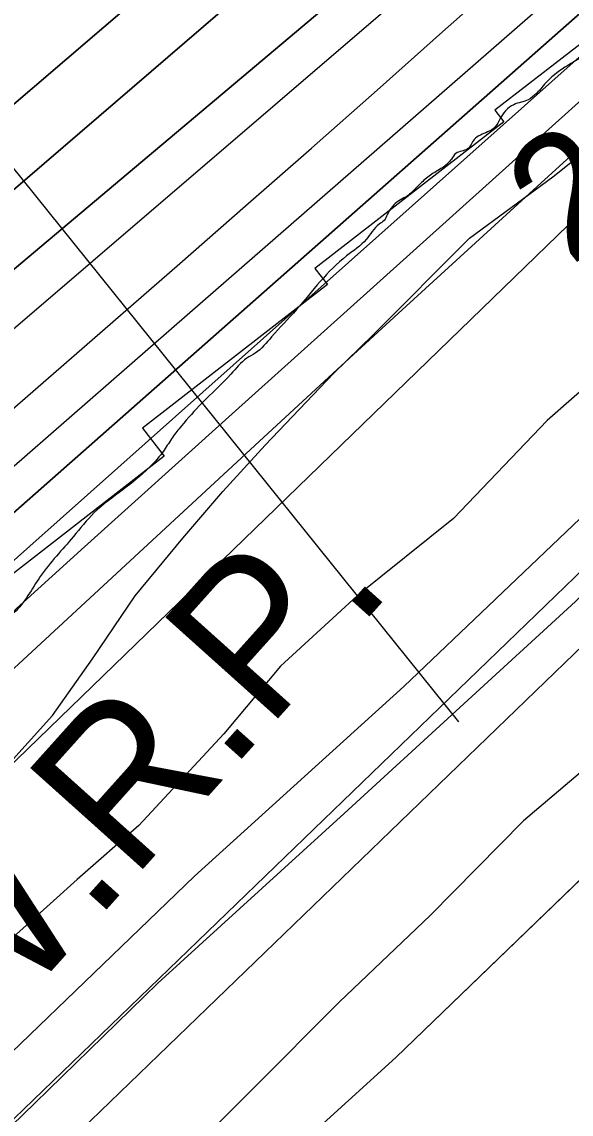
# Model space of a CAD drawing. Extents: x 3477039 to 3515015, y 546746 to 572297.
# Drawn here: x 3482333 to 3482634, y 555318 to 555917 of the extents above; entities that cross this region are included whole.
import ezdxf

# ---------------------------------------------------------------- set-up
doc = ezdxf.new("R2010")
doc.units = 0
for name, color, linetype in [('V-FLOD-BASE', 7, 'Continuous'), ('V-LEVE-TOET', 7, 'Continuous'), ('V-RIVR-EDGE', 7, 'Continuous'), ('V-RIVR-RANG', 7, 'Continuous'), ('V-ROAD-CNTR', 7, 'Continuous'), ('V-RRAP-RVMT', 7, 'Continuous'), ('V-SITE-VEGE', 7, 'Continuous'), ('V-SURV-LINE', 7, 'Continuous'), ('V-TOPO-DPTH', 7, 'Continuous'), ('V-TOPO-MINR', 7, 'Continuous'), ('V-TOPO-WATR', 7, 'Continuous'), ('V-TOPO-WATR-IDEN', 7, 'Continuous')]:
    doc.layers.add(name, color=color, linetype=linetype)

msp = doc.modelspace()

# ---------------------------------------------------------------- linework, layer by layer
at = {"layer": 'V-FLOD-BASE'}
msp.add_lwpolyline([(3483142.17, 556153.92), (3483110.25, 556092.63), (3483093.26, 556063.03), (3483072.86, 556037.64), (3483024.36, 555980.7), (3482982.99, 555940.31), (3482910.04, 555867.73), (3482743.85, 555704.11), (3482636.56, 555599.37), (3482509.74, 555483.08), (3482407.45, 555390.07), (3482340.13, 555324.35), (3482250.39, 555237.42), (3482172.57, 555162.82), (3482096.9, 555093.73), (3482024.09, 555032.24), (3481937.31, 554961.21), (3481839.38, 554885.47), (3481710.67, 554785.15), (3481568.68, 554675.28), (3481453.96, 554585.88), (3481316.85, 554479.42), (3481256.16, 554432.74)], dxfattribs=at)
at = {"layer": 'V-LEVE-TOET'}
for points in [[(3481255.93, 554475.53), (3481334.78, 554529.1), (3481491.45, 554649.88), (3481646.8, 554775.52), (3481748.91, 554853.29), (3481923.79, 554989.1), (3482052.52, 555090.8), (3482171.59, 555196.79), (3482271.91, 555298.83), (3482427.56, 555448.73), (3482542.45, 555552.68), (3482693.17, 555696.4), (3482798.32, 555797), (3482856.46, 555848.97), (3482972.14, 555960.54), (3483062, 556057.17), (3483133.12, 556151.25), (3483140.85, 556159.48)], [(3483212.99, 556049.81), (3483163.25, 556005.37), (3483121.2, 555966.37), (3483094.54, 555938.97), (3483055.22, 555895.79), (3482990.56, 555821.03), (3482965.25, 555790.84), (3482951.94, 555778.53), (3482936.56, 555767.62), (3482919.85, 555762.89), (3482882.95, 555746.78), (3482864.06, 555731.77), (3482831.8, 555699.58), (3482749.6, 555605.63), (3482650.1, 555514.66), (3482608.09, 555479.13), (3482556.88, 555427.08), (3482507.11, 555379.86), (3482459.42, 555331.93), (3482404, 555276.46)]]:
    msp.add_lwpolyline(points, dxfattribs=at)
at = {"layer": 'V-RIVR-EDGE'}
msp.add_spline([(3483150.69, 556359.14), (3483136.41, 556350.14), (3483116.92, 556339.41), (3483110.31, 556336.29), (3483106.48, 556335.26), (3483103.7, 556335.27), (3483100.57, 556336.32), (3483097.44, 556335.28), (3483092.22, 556332.52), (3483088.39, 556330.79), (3483084.57, 556330.1), (3483082.13, 556330.11), (3483076.58, 556332.21), (3483072.75, 556330.83), (3483062.3, 556321.12), (3483056.37, 556314.88), (3483055.32, 556313.49), (3483054.62, 556310.71), (3483052.53, 556306.89), (3483049.39, 556304.12), (3483040.34, 556297.88), (3483031.98, 556292.69), (3483021.54, 556289.24), (3483010.07, 556287.87), (3482997.2, 556283.39), (3482982.91, 556270.21), (3482968.63, 556257.39), (3482962.35, 556248.36), (3482958.5, 556240.03), (3482956.06, 556237.6), (3482952.93, 556234.48), (3482944.9, 556223.38), (3482930.6, 556203.94), (3482924.67, 556194.57), (3482917.34, 556185.2), (3482894.34, 556159.54), (3482884.93, 556149.13), (3482879.7, 556142.54), (3482869.24, 556131.09), (3482862.27, 556124.85), (3482849.38, 556114.8), (3482836.15, 556104.41), (3482831.62, 556100.59), (3482819.42, 556086.72), (3482801.28, 556062.78), (3482773.74, 556029.47), (3482769.2, 556023.92), (3482766.07, 556022.89), (3482764.33, 556022.2), (3482763.28, 556020.11), (3482762.93, 556018.72), (3482760.14, 556015.25), (3482751.77, 556003.8), (3482742.36, 555992.35), (3482738.52, 555987.5), (3482733.65, 555984.38), (3482726.67, 555976.4), (3482708.9, 555958.37), (3482706.81, 555955.25), (3482705.76, 555952.12), (3482705.75, 555947.95), (3482703.65, 555945.17), (3482692.5, 555933.38), (3482672.99, 555918.13), (3482646.19, 555901.16), (3482632.26, 555893.2), (3482621.11, 555884.54), (3482615.19, 555877.95), (3482610.66, 555874.48), (3482602.66, 555871.72), (3482594.99, 555863.75), (3482592.55, 555859.58), (3482588.37, 555856.81), (3482581.06, 555852.66), (3482577.22, 555847.45), (3482570.96, 555845.03), (3482568.52, 555841.91), (3482564.33, 555837.75), (3482557.72, 555833.6), (3482552.15, 555829.09), (3482546.22, 555823.19), (3482543.44, 555821.12), (3482539.61, 555819.04), (3482536.12, 555815.92), (3482533.33, 555811.41), (3482531.58, 555808.28), (3482528.8, 555806.2), (3482521.83, 555797.88), (3482511.03, 555788.87), (3482483.49, 555759.39), (3482469.9, 555744.47), (3482460.84, 555735.46), (3482456.31, 555732.69), (3482447.6, 555724.02), (3482431.57, 555708.06), (3482420.41, 555695.58), (3482415.53, 555689.33), (3482410.99, 555682.39), (3482402.63, 555672.68), (3482388.34, 555660.55), (3482372.67, 555648.07), (3482361.16, 555634.89), (3482343.03, 555613.03), (3482328.73, 555593.25), (3482323.16, 555588.05), (3482319.32, 555584.93), (3482316.54, 555584.94), (3482314.1, 555582.16), (3482310.62, 555577.65), (3482307.12, 555569.67), (3482293.52, 555554.4), (3482274.01, 555536.38), (3482251, 555506.88), (3482240.19, 555494.05), (3482232.87, 555485.38), (3482229.38, 555480.17), (3482227.62, 555473.92), (3482223.09, 555468.71), (3482207.76, 555456.24), (3482181.29, 555434.05), (3482148.19, 555405.28), (3482135.64, 555391.41), (3482122.75, 555379.62), (3482098.02, 555360.91), (3482078.87, 555347.75), (3482069.47, 555341.86), (3482055.9, 555335.98), (3482051.37, 555333.21), (3482046.15, 555328.01), (3482045.79, 555325.93), (3482047.17, 555321.06), (3482047.86, 555317.93), (3482046.81, 555316.19), (3482043.68, 555315.5), (3482040.56, 555316.56), (3482033.26, 555320.4), (3482031.18, 555319.01), (3482030.82, 555317.27), (3482029.43, 555315.89), (3482000.87, 555293.01), (3481969.87, 555269.8), (3481936.78, 555242.77), (3481933.65, 555241.38), (3481932.26, 555243.82), (3481928.09, 555243.14), (3481926, 555241.75), (3481924.6, 555239.32), (3481922.51, 555234.46), (3481916.58, 555228.56), (3481907.88, 555225.11), (3481902.31, 555220.6), (3481900.56, 555217.83), (3481899.86, 555214.35), (3481898.81, 555212.27), (3481894.99, 555212.28), (3481890.47, 555211.59), (3481886.64, 555209.17), (3481867.13, 555193.23), (3481847.27, 555175.2), (3481825.32, 555153.35), (3481808.94, 555139.14), (3481799.53, 555130.47), (3481795.36, 555127.7), (3481792.23, 555127.01), (3481790.14, 555125.98), (3481788.05, 555123.9), (3481783.16, 555116.96), (3481779.33, 555112.1), (3481767.14, 555105.87), (3481748.69, 555095.14), (3481738.6, 555089.6), (3481727.46, 555083.37), (3481725.02, 555080.95), (3481723.62, 555078.17), (3481717.01, 555076.1), (3481714.23, 555074.71), (3481712.83, 555071.59), (3481710.39, 555068.47), (3481704.47, 555067.09), (3481699.95, 555065.36), (3481694.03, 555060.51), (3481691.58, 555056), (3481690.18, 555050.79), (3481689.47, 555046.27), (3481688.08, 555043.49), (3481682.51, 555039.68), (3481671.37, 555036.58), (3481668.58, 555033.46), (3481666.49, 555029.99), (3481663, 555026.17), (3481645.59, 555013.01), (3481640.72, 555011.63), (3481635.85, 555010.94), (3481627.84, 555005.75), (3481621.22, 554998.81), (3481612.51, 554989.8), (3481608.34, 554989.46), (3481604.5, 554986.69), (3481602.41, 554983.22), (3481596.84, 554979.41), (3481591.62, 554978.72), (3481589.53, 554976.64), (3481589.18, 554974.56), (3481588.82, 554970.04), (3481588.12, 554967.61), (3481585.34, 554966.57), (3481583.26, 554969.01), (3481580.82, 554969.71), (3481577.69, 554969.02), (3481560.62, 554951.69), (3481538.33, 554935.05), (3481531.71, 554928.47), (3481527.87, 554925), (3481521.59, 554914.93), (3481515.32, 554908.34), (3481506.25, 554897.59), (3481501.38, 554895.86), (3481498.6, 554893.78), (3481495.45, 554888.58), (3481491.97, 554884.41), (3481471.07, 554868.13), (3481442.15, 554843.17), (3481413.58, 554816.82), (3481383.62, 554790.82), (3481347.04, 554756.5)], degree=3, dxfattribs=at)
at = {"layer": 'V-RIVR-RANG'}
msp.add_line((3482572.54, 555533.31), (3482045.96, 556187.78), dxfattribs=at)
at = {"layer": 'V-ROAD-CNTR'}
for points in [[(3482718.45, 555523.33), (3482538.09, 555349.35), (3482334.4, 555164.4)], [(3482654.79, 555461.93), (3482538.09, 555349.35), (3482334.4, 555164.4)]]:
    msp.add_lwpolyline(points, dxfattribs=at)
at = {"layer": 'V-RRAP-RVMT'}
for p, q in [((3482693.23, 555946.96), (3482592.31, 555868.65)), ((3482592.31, 555868.65), (3482597.2, 555862.37)), ((3482597.2, 555862.37), (3482493.61, 555781.94)), ((3482493.61, 555781.94), (3482500.47, 555773.11)), ((3482500.47, 555773.11), (3482399.02, 555694.41)), ((3482399.02, 555694.41), (3482411.01, 555679.11)), ((3482411.01, 555679.11), (3482307.34, 555598.57))]:
    msp.add_line(p, q, dxfattribs=at)
at = {"layer": 'V-SITE-VEGE'}
for p, q in [((3482624.03, 555832.12), (3482654.94, 555856.8)), ((3482578.39, 555798.57), (3482624.03, 555832.12)), ((3482525.57, 555745.63), (3482578.39, 555798.57)), ((3482503.75, 555724.32), (3482525.57, 555745.63)), ((3482657.6, 555730.82), (3482621.03, 555698.56)), ((3482466.39, 555685.11), (3482503.75, 555724.32)), ((3482621.03, 555698.56), (3482569.59, 555644.9)), ((3482443.12, 555659.64), (3482466.39, 555685.11)), ((3482421.25, 555634.15), (3482443.12, 555659.64)), ((3482569.59, 555644.9), (3482516.89, 555602.39)), ((3482395.12, 555602.46), (3482421.25, 555634.15)), ((3482371.74, 555567.95), (3482395.12, 555602.46)), ((3482516.89, 555602.39), (3482474.68, 555563.93)), ((3482349.8, 555536.9), (3482371.74, 555567.95)), ((3482474.68, 555563.93), (3482443.62, 555526.72)), ((3482323, 555507.3), (3482349.8, 555536.9)), ((3482443.62, 555526.72), (3482397.09, 555476.48)), ((3482397.09, 555476.48), (3482363.33, 555446.97)), ((3482363.33, 555446.97), (3482320.42, 555408.51))]:
    msp.add_line(p, q, dxfattribs=at)
at = {"layer": 'V-SURV-LINE'}
for points in [[(3482105.81, 555100.91), (3482949.01, 555914.63)], [(3482105.81, 555100.91), (3482949.01, 555914.63)], [(3482969.83, 555893.03), (3482126.63, 555079.31)], [(3482969.83, 555893.03), (3482126.63, 555079.31)]]:
    msp.add_lwpolyline(points, dxfattribs=at)
at = {"layer": 'V-TOPO-DPTH'}
for points in [[(3481692.48, 555316.12), (3481714.54, 555336.6), (3481736.75, 555356.93), (3481759.15, 555377.03), (3481781.68, 555396.99), (3481930.04, 555527.08), (3482027, 555611.8), (3482124.17, 555696.29), (3482221.63, 555780.43), (3482319.3, 555864.34), (3482512.17, 556029.45), (3482535.86, 556049.8), (3482559.52, 556070.19), (3482583.11, 556090.66), (3482606.66, 556111.18), (3482961.43, 556421.26), (3483003.22, 556457.61), (3483045.12, 556493.82), (3483087.2, 556529.83), (3483129.4, 556565.71), (3483200.29, 556625.69)], [(3483200.29, 556625.69), (3483129.4, 556565.71), (3483087.2, 556529.83), (3483045.12, 556493.82), (3483003.22, 556457.61), (3482961.43, 556421.26), (3482606.66, 556111.18), (3482583.11, 556090.66), (3482559.52, 556070.19), (3482535.86, 556049.8), (3482512.17, 556029.45), (3482319.3, 555864.34), (3482221.63, 555780.43), (3482124.17, 555696.29), (3482027, 555611.8), (3481930.04, 555527.08), (3481781.68, 555396.99), (3481759.15, 555377.03), (3481736.75, 555356.93), (3481714.54, 555336.6), (3481692.48, 555316.12)], [(3481734.15, 555313.1), (3481744.91, 555322.89), (3481755.74, 555332.61), (3481766.66, 555342.22), (3481777.65, 555351.76), (3482538.23, 556005.59), (3482545.44, 556011.79), (3482552.65, 556017.98), (3482559.86, 556024.18), (3482567.06, 556030.38), (3482574.26, 556036.59), (3482581.45, 556042.82), (3482588.62, 556049.06), (3482595.78, 556055.31), (3482637.51, 556091.88), (3482665.52, 556116.43), (3482693.54, 556140.97), (3482721.56, 556165.52), (3482749.58, 556190.06), (3483190.31, 556576.03), (3483211.49, 556594.43)], [(3483211.49, 556594.43), (3483190.31, 556576.03), (3482749.58, 556190.06), (3482721.56, 556165.52), (3482693.54, 556140.97), (3482665.52, 556116.43), (3482637.51, 556091.88), (3482595.78, 556055.31), (3482588.62, 556049.06), (3482581.45, 556042.82), (3482574.26, 556036.59), (3482567.06, 556030.38), (3482559.86, 556024.18), (3482552.65, 556017.98), (3482545.44, 556011.79), (3482538.23, 556005.59), (3481777.65, 555351.76), (3481766.66, 555342.22), (3481755.74, 555332.61), (3481744.91, 555322.89), (3481734.15, 555313.1)], [(3483213.77, 556550.7), (3482979.65, 556345.01), (3482917.04, 556289.94), (3482854.47, 556234.83), (3482791.96, 556179.65), (3482729.49, 556124.43), (3482630.37, 556036.72), (3482617.44, 556025.36), (3482604.46, 556014.07), (3482591.39, 556002.88), (3482578.27, 555991.76), (3481888.95, 555411.69), (3481869.36, 555395.17), (3481849.78, 555378.62), (3481830.23, 555362.05), (3481810.71, 555345.44), (3481773.94, 555314.12)], [(3483213.77, 556550.7), (3482979.65, 556345.01), (3482917.04, 556289.94), (3482854.47, 556234.83), (3482791.96, 556179.65), (3482729.49, 556124.43), (3482630.37, 556036.72), (3482617.44, 556025.36), (3482604.46, 556014.07), (3482591.39, 556002.88), (3482578.27, 555991.76), (3481888.95, 555411.69), (3481869.36, 555395.17), (3481849.78, 555378.62), (3481830.23, 555362.05), (3481810.71, 555345.44), (3481773.94, 555314.12)], [(3481839.84, 555280.27), (3482419.48, 555784.64), (3482455.65, 555816.23), (3482491.75, 555847.91), (3482527.73, 555879.72), (3482563.63, 555911.62), (3482572.96, 555919.94), (3482604.05, 555947.85), (3482635, 555975.9), (3482665.77, 556004.17), (3482696.4, 556032.58), (3483025.29, 556339.66), (3483065.87, 556377.21), (3483106.67, 556414.49), (3483147.82, 556451.41), (3483189.19, 556488.07), (3483255.81, 556546.55)], [(3481839.84, 555280.27), (3482419.48, 555784.64), (3482455.65, 555816.23), (3482491.75, 555847.91), (3482527.73, 555879.72), (3482563.63, 555911.62), (3482572.96, 555919.94), (3482604.05, 555947.85), (3482635, 555975.9), (3482665.77, 556004.17), (3482696.4, 556032.58), (3483025.29, 556339.66), (3483065.87, 556377.21), (3483106.67, 556414.49), (3483147.82, 556451.41), (3483189.19, 556488.07), (3483255.81, 556546.55)], [(3483262.33, 556504.69), (3482910.28, 556171.08), (3482869.31, 556132.49), (3482828.2, 556094.07), (3482786.85, 556055.89), (3482745.35, 556017.87), (3482681.67, 555959.89), (3482671.88, 555951.01), (3482662.05, 555942.17), (3482652.19, 555933.37), (3482642.29, 555924.61), (3482033.92, 555388.36), (3482002.17, 555360.39), (3481970.41, 555332.43), (3481938.63, 555304.5)], [(3481938.63, 555304.5), (3481970.41, 555332.43), (3482002.17, 555360.39), (3482033.92, 555388.36), (3482642.29, 555924.61), (3482652.19, 555933.37), (3482662.05, 555942.17), (3482671.88, 555951.01), (3482681.67, 555959.89), (3482745.35, 556017.87), (3482786.85, 556055.89), (3482828.2, 556094.07), (3482869.31, 556132.49), (3482910.28, 556171.08), (3483262.33, 556504.69)], [(3483202.09, 556383.84), (3483141.29, 556328.85), (3483080.51, 556273.85), (3483019.77, 556218.8), (3482959.05, 556163.73), (3482730.14, 555956), (3482707.2, 555935.22), (3482684.25, 555914.46), (3482661.26, 555893.73), (3482638.25, 555873.02), (3482525.74, 555771.91), (3482446.51, 555700.62), (3482367.34, 555629.25), (3482288.27, 555557.78), (3482209.26, 555486.23), (3481919.93, 555223.86)]]:
    msp.add_lwpolyline(points, dxfattribs=at)
at = {"layer": 'V-TOPO-MINR'}
for points in [[(3481692.48, 555316.12), (3481714.54, 555336.6), (3481736.75, 555356.93), (3481759.15, 555377.03), (3481781.68, 555396.99), (3481930.04, 555527.08), (3482027, 555611.8), (3482124.17, 555696.29), (3482221.63, 555780.43), (3482319.3, 555864.34), (3482512.17, 556029.45), (3482535.86, 556049.8), (3482559.52, 556070.19), (3482583.11, 556090.66), (3482606.66, 556111.18), (3482961.43, 556421.26), (3483003.22, 556457.61), (3483045.12, 556493.82), (3483087.2, 556529.83), (3483129.4, 556565.71), (3483200.29, 556625.69)], [(3481734.15, 555313.1), (3481744.91, 555322.89), (3481755.74, 555332.61), (3481766.66, 555342.22), (3481777.65, 555351.76), (3482538.23, 556005.59), (3482545.44, 556011.79), (3482552.65, 556017.98), (3482559.86, 556024.18), (3482567.06, 556030.38), (3482574.26, 556036.59), (3482581.45, 556042.82), (3482588.62, 556049.06), (3482595.78, 556055.31), (3482637.51, 556091.88), (3482665.52, 556116.43), (3482693.54, 556140.97), (3482721.56, 556165.52), (3482749.58, 556190.06), (3483190.31, 556576.03), (3483211.49, 556594.43)], [(3481773.94, 555314.12), (3481810.71, 555345.44), (3481830.23, 555362.05), (3481849.78, 555378.62), (3481869.36, 555395.17), (3481888.95, 555411.69), (3482578.27, 555991.76), (3482591.39, 556002.88), (3482604.46, 556014.07), (3482617.44, 556025.36), (3482630.37, 556036.72), (3482729.49, 556124.43), (3482791.96, 556179.65), (3482854.47, 556234.83), (3482917.04, 556289.94), (3482979.65, 556345.01), (3483213.77, 556550.7)], [(3481819.44, 555304.04), (3481843.75, 555325.8), (3481952.23, 555421.97), (3482031.06, 555491.5), (3482110.11, 555560.77), (3482189.51, 555629.64), (3482269.14, 555698.26), (3482575.62, 555961.02), (3482596.7, 555979.23), (3482617.68, 555997.55), (3482638.53, 556016.03), (3482659.28, 556034.61), (3482846.72, 556203.76), (3482915.7, 556265.76), (3482984.85, 556327.58), (3483054.24, 556389.13), (3483123.8, 556450.49), (3483235.41, 556548.56)], [(3481839.84, 555280.27), (3482419.48, 555784.64), (3482455.65, 555816.23), (3482491.75, 555847.91), (3482527.73, 555879.72), (3482563.63, 555911.62), (3482572.96, 555919.94), (3482604.05, 555947.85), (3482635, 555975.9), (3482665.77, 556004.17), (3482696.4, 556032.58), (3483025.29, 556339.66), (3483065.87, 556377.21), (3483106.67, 556414.49), (3483147.82, 556451.41), (3483189.19, 556488.07), (3483255.81, 556546.55)], [(3481836.42, 555244.59), (3482028.01, 555411.49), (3482127.32, 555498.02), (3482226.61, 555584.58), (3482325.87, 555671.16), (3482425.12, 555757.76), (3482644.39, 555949.13), (3482647.94, 555952.25), (3482651.47, 555955.38), (3482654.99, 555958.54), (3482658.49, 555961.71), (3482681.21, 555982.4), (3482696.01, 555995.99), (3482710.74, 556009.64), (3482725.36, 556023.42), (3482739.92, 556037.26), (3482834.28, 556127.7), (3482895.97, 556186.8), (3482957.69, 556245.89), (3483019.42, 556304.95), (3483081.18, 556364), (3483190.68, 556468.64), (3483205.39, 556482.52)], [(3481884.9, 555226.64), (3482017.5, 555344.83), (3482097.45, 555416.07), (3482177.4, 555487.3), (3482257.37, 555558.51), (3482337.35, 555629.7), (3482640.25, 555899.27), (3482656.62, 555913.89), (3482672.97, 555928.54), (3482689.26, 555943.24), (3482705.53, 555957.98), (3482812.4, 556055.13), (3482882, 556118.55), (3482951.49, 556182.09), (3483020.83, 556245.8), (3483090.06, 556309.63), (3483264.87, 556471.2)], [(3481944.43, 555139.1), (3482703.81, 555874.7), (3482707.08, 555878.28), (3482710.38, 555881.85), (3482713.71, 555885.39), (3482717.07, 555888.9), (3482720.48, 555892.36), (3482723.95, 555895.75), (3482727.5, 555899.06), (3482731.11, 555902.3), (3483343.9, 556439.5)], [(3481919.93, 555223.86), (3482209.26, 555486.23), (3482288.27, 555557.78), (3482367.34, 555629.25), (3482446.51, 555700.62), (3482525.74, 555771.91), (3482638.25, 555873.02), (3482661.26, 555893.73), (3482684.25, 555914.46), (3482707.2, 555935.22), (3482730.14, 555956), (3482959.05, 556163.73), (3483019.77, 556218.8), (3483080.51, 556273.85), (3483141.29, 556328.85), (3483202.09, 556383.84)], [(3481922.87, 555187.59), (3482467.95, 555691.57), (3482505.79, 555726.46), (3482543.69, 555761.28), (3482581.69, 555795.99), (3482619.75, 555830.64), (3482681.6, 555886.78), (3482688.79, 555893.3), (3482695.98, 555899.82), (3482703.17, 555906.34), (3482710.36, 555912.86), (3483155.68, 556316.35), (3483185.61, 556343.38), (3483215.6, 556370.34)]]:
    msp.add_lwpolyline(points, dxfattribs=at)
at = {"layer": 'V-TOPO-WATR'}
msp.add_lwpolyline([(3481938.63, 555304.5), (3481970.41, 555332.43), (3482002.17, 555360.39), (3482033.92, 555388.36), (3482642.29, 555924.61), (3482652.19, 555933.37), (3482662.05, 555942.17), (3482671.88, 555951.01), (3482681.67, 555959.89), (3482745.35, 556017.87), (3482786.85, 556055.89), (3482828.2, 556094.07), (3482869.31, 556132.49), (3482910.28, 556171.08), (3483262.33, 556504.69)], dxfattribs=at)

# ---------------------------------------------------------------- texts
at = {"layer": 'V-RIVR-RANG'}
msp.add_text('21.0', height=67, rotation=38.54833, dxfattribs=at).set_placement((3482633.89, 555782.69))
at = {"layer": 'V-TOPO-WATR-IDEN'}
msp.add_text('L.W.R.P.', height=83, rotation=48.10021, dxfattribs=at).set_placement((3482240.86, 555276.02))

doc.saveas('drawing.dxf')
